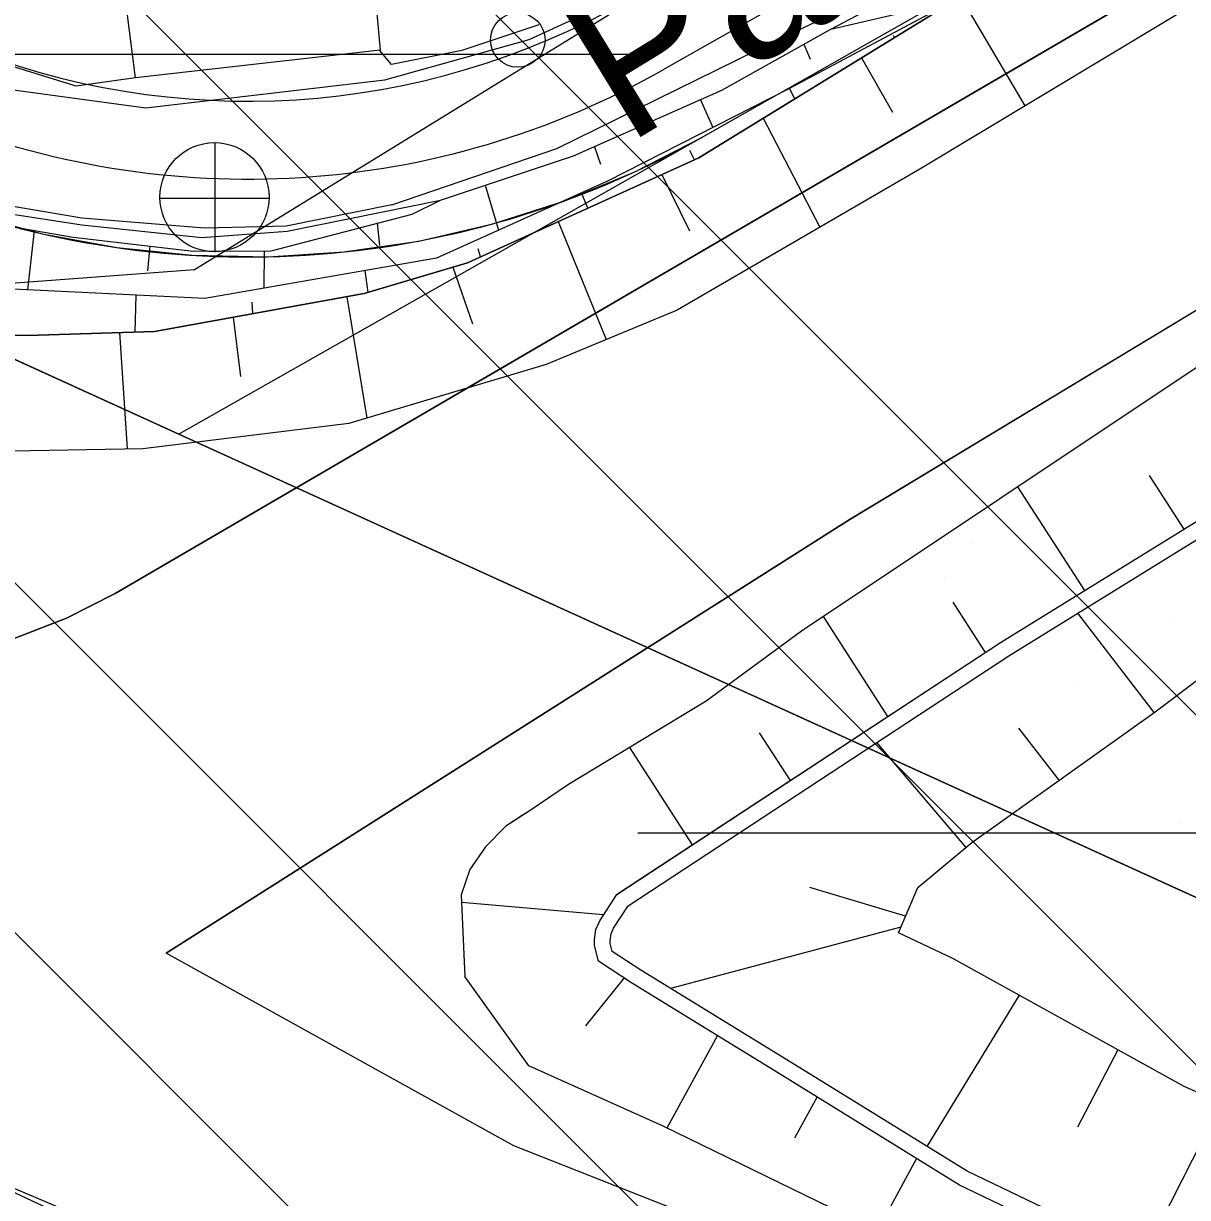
# Model space of a CAD drawing. Extents: x 417995 to 421451, y 4454518 to 4458015.
# Drawn here: x 420443 to 420517.7, y 4456783.5 to 4456858.9 of the extents above; entities that cross this region are included whole.
import ezdxf

# ---------------------------------------------------------------- set-up
doc = ezdxf.new("R2010")
doc.units = 0
for name, color, linetype in [('ADAKENARI', 7, 'Continuous'), ('B_Mesken', 7, 'Continuous'), ('Default', 7, 'Continuous'), ('Hid_Dere_Sulu_Yat_Gen', 7, 'Continuous'), ('KALDIRIM_FAT', 7, 'Continuous'), ('PL_AYA_PARK_DINLENME', 7, 'Continuous'), ('PL_TA_K_DERE', 7, 'Continuous'), ('S_Elektrik_Diregi', 7, 'Continuous'), ('S_Rogar_Kapagi', 7, 'Continuous'), ('Sev_Sevalti', 7, 'Continuous'), ('Sev_Sevustu', 7, 'Continuous'), ('Sev_Tarama', 7, 'Continuous'), ('Sinir_Duvar_tek_tarafa_ait', 7, 'Continuous'), ('Sinir_Ist_Duvari', 7, 'Continuous'), ('Sinir_Parmaklik_bir_taraf', 7, 'Continuous'), ('SN_TR_SIVILASMA', 7, 'Continuous'), ('SN_TR_TASKIN', 7, 'Continuous'), ('TR_PARKALANI', 7, 'Continuous'), ('TRFAT_PARKALANI', 7, 'Continuous'), ('Y_Cadde_Yol', 7, 'Continuous'), ('Yol_Sose', 7, 'Continuous')]:
    doc.layers.add(name, color=color, linetype=linetype)

# ---------------------------------------------------------------- blocks, each defined once
blk = doc.blocks.new('POINT_DISPLAY')
at = {"layer": 'Default'}
blk.add_line((0, 0), (0, 0), dxfattribs=at)

msp = doc.modelspace()

# ---------------------------------------------------------------- linework, layer by layer
at = {"layer": 'ADAKENARI'}
for p, q in [((420448.865, 4456822.283), (420630.947, 4456928.498)), ((420606.724, 4456893.895), (420495.995, 4456826.995)), ((420554.594, 4456890.137), (420486.574, 4456851.573)), ((420452.948, 4456832.51), (420348.148, 4456880.222)), ((420486.574, 4456851.573), (420452.948, 4456832.51)), ((420528.13, 4456798.281), (420452.948, 4456832.51)), ((420495.995, 4456826.995), (420452.139, 4456799.184))]:
    msp.add_line(p, q, dxfattribs=at)
msp.add_arc((420457.386, 4456903.057), 59.182, 247.68394, 299.55066, dxfattribs=at)
at = {"layer": 'B_Mesken'}
msp.add_lwpolyline([(420464.261, 4456869.775), (420464.442, 4456867.678), (420464.914, 4456867.713), (420465.881, 4456857.148), (420450.176, 4456855.381), (420448.549, 4456868.157)], close=True, dxfattribs=at)
at = {"layer": 'Hid_Dere_Sulu_Yat_Gen'}
for points in [[(420553.89, 4456882.947), (420524.346, 4456863.85), (420500.525, 4456849.517), (420484.951, 4456840.47), (420476.531, 4456836.968), (420463.864, 4456833.183), (420450.646, 4456831.57), (420438.566, 4456831.344), (420426.726, 4456832.979), (420411.738, 4456837.117), (420392.949, 4456844.284), (420372.531, 4456852.73), (420352.681, 4456860.567), (420346.665, 4456863.097)], [(420559.385, 4456862.428), (420531.196, 4456845.392), (420492.94, 4456819.849), (420486.808, 4456815.361), (420477.982, 4456810.024), (420475.443, 4456808.295), (420473.953, 4456807.351), (420472.651, 4456806.021), (420471.648, 4456804.551), (420471.082, 4456802.938), (420471.324, 4456797.697)], [(420628.797, 4456688.609), (420599.698, 4456706.626), (420583.742, 4456714.826), (420566.175, 4456723.317), (420547.914, 4456733.544), (420531.197, 4456742.218), (420514.496, 4456749.85), (420494.365, 4456759.328), (420473.739, 4456768.619), (420453.913, 4456778.395), (420430.949, 4456789.191), (420417.662, 4456796.02), (420400.799, 4456803.873), (420384.502, 4456813.366), (420364.611, 4456824.706), (420355.916, 4456828.361), (420344.654, 4456832.529)], [(420638.098, 4456706.537), (420610.182, 4456724.455), (420579.701, 4456740.59), (420553.415, 4456754.926), (420529.698, 4456766.467), (420508.916, 4456775.976), (420484.056, 4456788.077), (420475.421, 4456791.95), (420471.324, 4456797.697)]]:
    msp.add_lwpolyline(points, dxfattribs=at)
at = {"layer": 'KALDIRIM_FAT'}
msp.add_line((420551.964, 4456894.394), (420484.108, 4456855.923), dxfattribs=at)
for radius in [49.182, 54.182]:
    msp.add_arc((420457.386, 4456903.057), radius, 247.68394, 299.55066, dxfattribs=at)
at = {"layer": 'PL_AYA_PARK_DINLENME'}
for points in [[(420531.826, 4456764.188), (420474.47, 4456786.829), (420452.139, 4456799.184), (420495.995, 4456826.995), (420606.724, 4456893.895), (420672.47, 4456926.191), (420739.37, 4456975.788), (420813.262, 4457024.586)], [(420553.137, 4456904.063), (420516.113, 4456881.288), (420459.563, 4456846.501), (420453.971, 4456843.061), (420425.802, 4456840.945), (420361.858, 4456868.093), (420361.067, 4456855.946), (420368.763, 4456852.38), (420381.821, 4456853.567), (420388.943, 4456846.444), (420391.317, 4456839.915), (420412.553, 4456824.242), (420415.474, 4456822.316), (420418.581, 4456820.709), (420421.841, 4456819.44), (420425.217, 4456818.522), (420428.671, 4456817.965), (420432.165, 4456817.777), (420435.658, 4456817.959), (420439.113, 4456818.508), (420442.491, 4456819.42), (420445.754, 4456820.683), (420448.865, 4456822.283), (420630.947, 4456928.498)], [(420355.913, 4456776.795), (420359.267, 4456828.304), (420369.427, 4456824.293), (420413.737, 4456796.23), (420457.309, 4456777.768)]]:
    msp.add_lwpolyline(points, dxfattribs=at)
msp.add_lwpolyline([(420452.948, 4456832.51), (420348.148, 4456880.222), (420348.388, 4456883.823), (420403.736, 4456861.105), (420434.913, 4456848.308), (420439.49, 4456846.646), (420444.188, 4456845.365), (420448.975, 4456844.476), (420453.819, 4456843.983), (420458.687, 4456843.889), (420463.546, 4456844.197), (420468.364, 4456844.902), (420473.107, 4456846.001), (420477.744, 4456847.487), (420482.243, 4456849.348), (420486.574, 4456851.573)], close=True, dxfattribs=at)
at = {"layer": 'PL_TA_K_DERE'}
for points in [[(420804.698, 4457044.74), (420630.947, 4456928.498), (420448.865, 4456822.283), (420445.754, 4456820.683), (420442.491, 4456819.42), (420439.113, 4456818.508), (420435.658, 4456817.959), (420432.165, 4456817.777), (420428.671, 4456817.965), (420425.217, 4456818.522), (420421.841, 4456819.44), (420418.581, 4456820.709), (420415.474, 4456822.316), (420412.553, 4456824.242), (420391.317, 4456839.915), (420388.943, 4456846.444), (420381.821, 4456853.567), (420368.763, 4456852.38), (420361.067, 4456855.946), (420359.267, 4456828.304), (420369.427, 4456824.293), (420413.737, 4456796.23), (420457.309, 4456777.768)], [(420531.826, 4456764.188), (420474.47, 4456786.829), (420452.139, 4456799.184), (420495.995, 4456826.995), (420606.724, 4456893.895), (420672.47, 4456926.191), (420739.37, 4456975.788), (420813.262, 4457024.586)]]:
    msp.add_lwpolyline(points, dxfattribs=at)
msp.add_lwpolyline([(420859.034, 4456525.74), (420905.427, 4456453.119), (420983.888, 4456314.841), (420929.964, 4456284.244), (420852.304, 4456421.109), (420808.535, 4456489.624), (420758.351, 4456552.552), (420701.864, 4456609.89), (420639.693, 4456661.01), (420572.513, 4456705.355), (420500.975, 4456742.521), (420343.747, 4456814.103), (420348.148, 4456880.222), (420452.948, 4456832.51), (420528.13, 4456798.281), (420603.968, 4456758.881), (420676.56, 4456710.964), (420743.751, 4456655.717), (420804.798, 4456593.749)], close=True, dxfattribs=at)
at = {"layer": 'S_Elektrik_Diregi'}
msp.add_circle((420474.716, 4456857.805), 1.75, dxfattribs=at)
at = {"layer": 'S_Rogar_Kapagi'}
for p, q in [((420455.299, 4456844.185), (420455.299, 4456851.185)), ((420451.729, 4456847.65), (420458.729, 4456847.65))]:
    msp.add_line(p, q, dxfattribs=at)
msp.add_circle((420455.246, 4456847.714), 3.5, dxfattribs=at)
at = {"layer": 'Sev_Sevalti'}
for points in [[(420553.89, 4456882.947), (420524.346, 4456863.85), (420500.525, 4456849.517), (420484.951, 4456840.47), (420476.531, 4456836.968), (420463.864, 4456833.183), (420450.646, 4456831.57), (420438.566, 4456831.344), (420426.726, 4456832.979), (420411.738, 4456837.117), (420392.949, 4456844.284), (420372.531, 4456852.73), (420352.681, 4456860.567), (420346.665, 4456863.097)], [(420559.385, 4456862.428), (420531.196, 4456845.392), (420492.94, 4456819.849), (420486.808, 4456815.361), (420477.982, 4456810.024), (420475.443, 4456808.295), (420475.003, 4456808.017)], [(420502.746, 4456860.332), (420492.081, 4456854.647), (420480.484, 4456848.752), (420469.499, 4456843.808), (420454.633, 4456841.204), (420437.046, 4456842.076), (420418.962, 4456844.978), (420398.658, 4456852.172), (420385.841, 4456856.905), (420375.219, 4456859.042)], [(420630.093, 4456719.705), (420596.864, 4456739.223), (420566.153, 4456754.968), (420535.02, 4456770.103), (420503.562, 4456785.188), (420492.262, 4456792.175), (420482.61, 4456798.099), (420480.776, 4456799.297), (420480.644, 4456799.809), (420480.646, 4456799.995), (420480.707, 4456800.422), (420480.872, 4456800.796), (420481.799, 4456802.237), (420506.248, 4456818.279), (420544.877, 4456842.15), (420552.961, 4456847.298)], [(420628.797, 4456688.609), (420599.698, 4456706.626), (420583.742, 4456714.826), (420566.175, 4456723.317), (420547.914, 4456733.544), (420531.197, 4456742.218), (420514.496, 4456749.85), (420494.365, 4456759.328), (420473.739, 4456768.619), (420453.913, 4456778.395), (420430.949, 4456789.191), (420417.662, 4456796.02), (420400.799, 4456803.873), (420384.502, 4456813.366), (420364.611, 4456824.706)], [(420475.003, 4456808.017), (420473.953, 4456807.351), (420472.651, 4456806.021), (420471.648, 4456804.551), (420471.082, 4456802.938), (420471.324, 4456797.697)], [(420638.098, 4456706.537), (420610.182, 4456724.455), (420579.701, 4456740.59), (420553.415, 4456754.926), (420529.698, 4456766.467), (420508.916, 4456775.976), (420484.056, 4456788.077), (420475.421, 4456791.95), (420471.324, 4456797.697)]]:
    msp.add_lwpolyline(points, dxfattribs=at)
at = {"layer": 'Sev_Sevustu'}
for points in [[(420534.585, 4456769.203), (420503.082, 4456784.309), (420491.737, 4456791.324), (420482.075, 4456797.254), (420479.905, 4456798.672), (420479.643, 4456799.687), (420479.647, 4456800.071), (420479.736, 4456800.699), (420479.988, 4456801.271), (420481.073, 4456802.957), (420481.124, 4456802.991), (420505.711, 4456819.122), (420544.345, 4456842.997), (420572.721, 4456861.066), (420593.658, 4456873.63), (420611.852, 4456884.975), (420624.328, 4456892.542), (420637.551, 4456900.728)], [(420346.979, 4456867.86), (420347.989, 4456867.732), (420354.222, 4456865.613), (420361.492, 4456863.319), (420371.079, 4456860.59), (420382.154, 4456856.449), (420396.161, 4456850.691), (420405.954, 4456846.837), (420414.823, 4456843.322), (420423.592, 4456840.738), (420430.38, 4456839.38), (420436.74, 4456838.792), (420443.927, 4456838.851), (420451.389, 4456839.1), (420464.859, 4456841.527), (420471.494, 4456843.507), (420486.351, 4456850.242), (420504.702, 4456861.536), (420518.951, 4456870.083)], [(420375.219, 4456859.042), (420379.83, 4456860.665), (420391.145, 4456857.286), (420405.185, 4456853.056), (420419.225, 4456848.772), (420426.599, 4456847.79), (420431.053, 4456847.304), (420437.201, 4456846.69), (420446.183, 4456845.143), (420453.887, 4456844.239), (420458.893, 4456844.268), (420467.947, 4456846.635), (420469.749, 4456847.528), (420478.302, 4456850.363), (420487.827, 4456854.582), (420494.808, 4456858.5), (420502.746, 4456860.332)], [(420543.627, 4456778.431), (420531.152, 4456784.596), (420525.263, 4456787.197), (420517.503, 4456790.637), (420502.651, 4456798.849), (420499.151, 4456800.497), (420500.411, 4456803.406), (420503.879, 4456806.292), (420515.644, 4456814.691), (420519.577, 4456817.654), (420529.664, 4456824.733), (420539.764, 4456832.985), (420546.747, 4456840.505), (420552.961, 4456847.298)]]:
    msp.add_lwpolyline(points, dxfattribs=at)
at = {"layer": 'Sev_Tarama'}
for p, q in [((420503.137, 4456860.573), (420507.266, 4456853.573)), ((420498.902, 4456857.966), (420498.834, 4456858.089)), ((420493.075, 4456857.527), (420493.483, 4456856.57)), ((420496.784, 4456856.663), (420498.779, 4456853.165)), ((420492.501, 4456854.027), (420492.157, 4456854.687)), ((420486.442, 4456853.969), (420487.233, 4456852.182)), ((420490.476, 4456852.781), (420494.103, 4456845.787)), ((420479.64, 4456850.955), (420480.034, 4456849.841)), ((420486.062, 4456850.111), (420485.772, 4456850.702)), ((420483.974, 4456849.165), (420485.732, 4456845.555)), ((420472.62, 4456848.48), (420473.477, 4456845.598)), ((420479.208, 4456847.004), (420478.809, 4456847.998)), ((420443.669, 4456845.576), (420443.238, 4456841.769)), ((420465.69, 4456846.045), (420465.844, 4456844.62)), ((420477.316, 4456846.147), (420480.389, 4456838.573)), ((420451.088, 4456844.568), (420450.935, 4456842.981)), ((420458.428, 4456844.265), (420458.42, 4456841.867)), ((420472.329, 4456843.886), (420472.166, 4456844.41)), ((420465.119, 4456841.604), (420464.918, 4456843.006)), ((420470.551, 4456843.226), (420471.812, 4456839.58)), ((420450.15, 4456839.058), (420450.222, 4456841.423)), ((420463.746, 4456841.326), (420465.019, 4456833.528)), ((420457.708, 4456840.238), (420457.662, 4456840.982)), ((420456.455, 4456840.012), (420456.916, 4456836.202)), ((420449.158, 4456839.025), (420449.65, 4456831.552)), ((420517.5, 4456826.407), (420515.283, 4456829.847)), ((420511.119, 4456822.464), (420506.828, 4456829.122)), ((420504.755, 4456818.495), (420502.673, 4456821.726)), ((420498.486, 4456814.382), (420494.35, 4456820.791)), ((420515.58, 4456814.645), (420510.682, 4456821.019)), ((420492.217, 4456810.269), (420490.232, 4456813.341)), ((420509.478, 4456810.289), (420506.887, 4456813.643)), ((420485.943, 4456806.152), (420481.913, 4456812.401)), ((420503.496, 4456805.973), (420497.76, 4456812.709)), ((420499.612, 4456801.561), (420493.473, 4456803.398)), ((420480.229, 4456801.645), (420471.105, 4456802.437)), ((420499.304, 4456800.85), (420484.517, 4456796.928)), ((420481.547, 4456797.599), (420479.059, 4456794.516)), ((420506.899, 4456796.5), (420500.986, 4456786.781)), ((420487.539, 4456793.9), (420484.29, 4456787.964)), ((420513.248, 4456792.99), (420510.642, 4456788.016)), ((420493.934, 4456789.966), (420492.489, 4456787.32)), ((420519.876, 4456789.586), (420514.89, 4456779.756)), ((420500.317, 4456786.019), (420497.81, 4456781.382))]:
    msp.add_line(p, q, dxfattribs=at)
at = {"layer": 'Sinir_Duvar_tek_tarafa_ait'}
msp.add_lwpolyline([(420476.07, 4456858.782), (420471.123, 4456857.14), (420466.617, 4456856.225), (420465.857, 4456857.127)], dxfattribs=at)
at = {"layer": 'Sinir_Ist_Duvari'}
for points in [[(420561.535, 4456898.244), (420537.291, 4456882.827), (420527.659, 4456876.665), (420518.951, 4456870.083), (420504.702, 4456861.536), (420486.351, 4456850.242), (420471.494, 4456843.507), (420464.859, 4456841.527), (420451.389, 4456839.1), (420443.927, 4456838.851), (420436.74, 4456838.792), (420430.38, 4456839.38), (420423.592, 4456840.738), (420414.823, 4456843.322), (420405.954, 4456846.837), (420396.161, 4456850.691), (420382.154, 4456856.449), (420371.079, 4456860.59), (420361.492, 4456863.319), (420354.222, 4456865.613), (420347.989, 4456867.732), (420346.979, 4456867.86)], [(420629.586, 4456718.843), (420596.383, 4456738.346), (420565.706, 4456754.073), (420534.585, 4456769.203), (420503.082, 4456784.309), (420491.737, 4456791.324), (420482.075, 4456797.254), (420479.905, 4456798.672), (420479.643, 4456799.687), (420479.647, 4456800.071), (420479.736, 4456800.699), (420479.988, 4456801.271), (420481.073, 4456802.957), (420505.711, 4456819.122), (420544.345, 4456842.997), (420572.721, 4456861.066), (420593.658, 4456873.63)], [(420450.176, 4456855.381), (420446.37, 4456854.847), (420433.339, 4456858.853)]]:
    msp.add_lwpolyline(points, dxfattribs=at)
at = {"layer": 'Sinir_Parmaklik_bir_taraf'}
for points in [[(420469.749, 4456847.528), (420478.302, 4456850.363), (420487.827, 4456854.582), (420494.808, 4456858.5), (420502.584, 4456862.6)], [(420391.472, 4456857.705), (420407.582, 4456853.444), (420426.997, 4456848.981), (420446.734, 4456845.941), (420454.424, 4456845.121), (420459.917, 4456845.527), (420469.749, 4456847.528)]]:
    msp.add_lwpolyline(points, dxfattribs=at)
at = {"layer": 'SN_TR_SIVILASMA'}
for p, q in [((421277.42, 4456055.312), (419975.727, 4457357.006)), ((421277.189, 4456033.093), (419969.646, 4457340.635)), ((421276.725, 4455988.655), (419957.486, 4457307.895)), ((421276.493, 4455966.436), (419971.974, 4457270.956))]:
    msp.add_line(p, q, dxfattribs=at)
at = {"layer": 'SN_TR_TASKIN'}
for p, q in [((420382.431, 4456856.904), (420482.431, 4456856.904)), ((420482.431, 4456806.904), (420582.431, 4456806.904))]:
    msp.add_line(p, q, dxfattribs=at)
at = {"layer": 'TRFAT_PARKALANI'}
for p, q in [((420472.985, 4456844.368), (420472.985, 4456844.368)), ((420458.213, 4456841.763), (420458.213, 4456841.763)), ((420443.441, 4456839.158), (420443.441, 4456839.158))]:
    msp.add_line(p, q, dxfattribs=at)
at = {"layer": 'Yol_Sose'}
for points in [[(420369.669, 4456982.886), (420368.68, 4456982.35), (420368.173, 4456980.99), (420367.763, 4456978.426), (420366.962, 4456965.373), (420363.82, 4456928.52), (420362.572, 4456895.034), (420362.662, 4456893.284), (420363.977, 4456888.788), (420366.696, 4456882.966), (420368.422, 4456881.034), (420370.045, 4456879.759), (420375.682, 4456876.036), (420403.753, 4456866.928), (420423.814, 4456859.274), (420439, 4456855.063), (420450.83, 4456853.457), (420466.192, 4456855.255), (420475.448, 4456857.831), (420497.519, 4456867.976)], [(420466.626, 4456847.232), (420477.234, 4456850.837), (420491.376, 4456857.795), (420507.052, 4456865.256), (420519.198, 4456872.016), (420533.53, 4456881.35), (420554.968, 4456895.08), (420568.882, 4456903.68), (420578.734, 4456910.465)], [(420466.626, 4456847.232), (420459.839, 4456845.856), (420454.595, 4456845.721), (420446.739, 4456846.378), (420434.475, 4456848.45), (420414.669, 4456852.379), (420394.739, 4456857.457), (420385.206, 4456859.555), (420380.035, 4456861.031), (420371.42, 4456862.217), (420361.011, 4456864.077), (420353.366, 4456866.482), (420348.195, 4456868.068), (420347, 4456868.187)]]:
    msp.add_lwpolyline(points, dxfattribs=at)

# ---------------------------------------------------------------- block references
at = {"layer": 'TR_PARKALANI', "xscale": 0.1, "yscale": 0.10000000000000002}
for p in [(420480.759, 4456847.697), (420503.928, 4456825.493), (420502.096, 4456823.28), (420516.868, 4456820.675), (420510.588, 4456816.513), (420497.806, 4456815.447), (420517.249, 4456807.533)]:
    msp.add_blockref('POINT_DISPLAY', p, dxfattribs=at)

# ---------------------------------------------------------------- texts
at = {"layer": 'Y_Cadde_Yol'}
msp.add_text('Pazar Sokak', height=10, rotation=31.45554, dxfattribs=at).set_placement((420481.666, 4456850.998))

doc.saveas('drawing.dxf')
